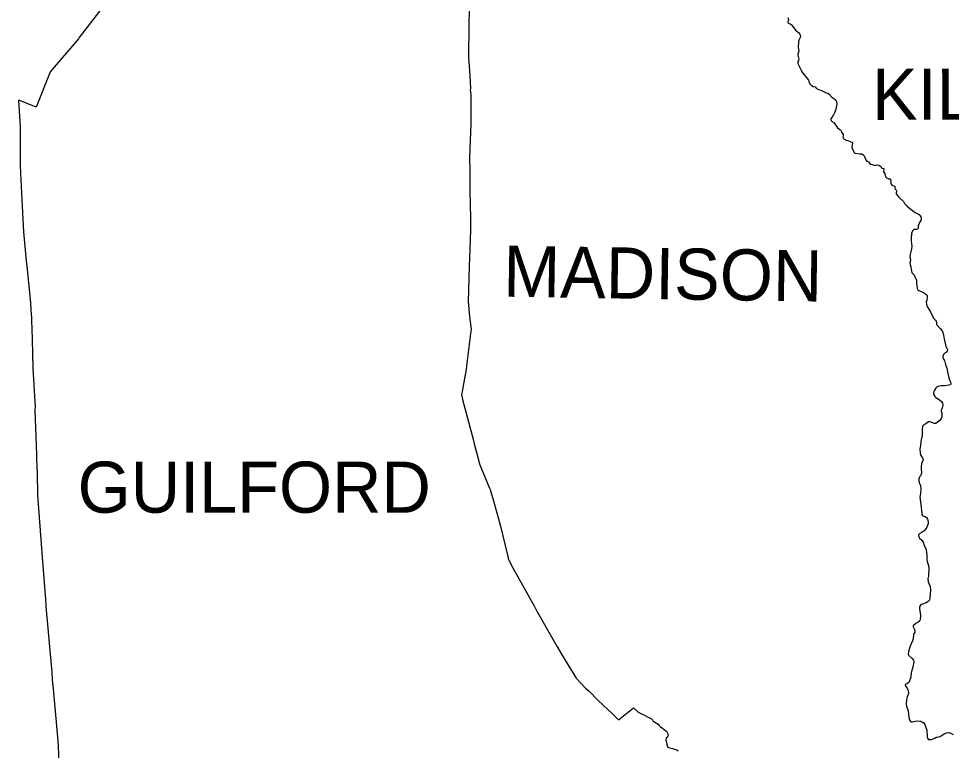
# Model space of a CAD drawing. Extents: x 0 to 2603, y -226 to 830.
# Drawn here: x 192.39 to 217.02, y 536.34 to 555.67 of the extents above; entities that cross this region are included whole.
import ezdxf

# ---------------------------------------------------------------- set-up
doc = ezdxf.new("R2010")
doc.units = 0
for name, color, linetype in [('CT_TSH_Map_Districts', 7, 'Continuous'), ('CT_TSH_Map_Town_Limits', 7, 'Continuous'), ('CT_TSH_Map_Town_Text', 7, 'Continuous')]:
    doc.layers.add(name, color=color, linetype=linetype)

msp = doc.modelspace()

# ---------------------------------------------------------------- linework, layer by layer
at = {"layer": 'CT_TSH_Map_Districts'}
for points in [[(212.704, 555.697), (212.722, 555.651), (212.722, 555.628), (212.708, 555.597), (212.71, 555.567), (212.728, 555.547), (212.768, 555.534), (212.797, 555.516), (212.838, 555.466), (212.908, 555.367), (212.997, 555.293), (213.025, 555.258), (213.042, 555.206), (213.036, 555.172), (212.996, 555.098), (212.987, 555.054), (212.979, 554.906), (212.997, 554.807), (212.983, 554.762), (212.968, 554.733), (212.97, 554.701), (212.995, 554.601), (212.985, 554.567), (212.972, 554.536), (212.973, 554.487), (213.001, 554.417), (213.058, 554.31), (213.079, 554.265), (213.147, 554.175), (213.191, 554.126), (213.255, 554.045), (213.271, 553.974), (213.284, 553.949), (213.33, 553.902), (213.376, 553.879), (213.424, 553.867), (213.457, 553.83), (213.518, 553.8), (213.576, 553.784), (213.702, 553.719), (213.761, 553.7), (213.794, 553.677), (213.871, 553.593), (213.911, 553.565), (213.953, 553.538), (213.971, 553.516), (213.992, 553.471), (213.997, 553.407), (213.975, 553.281), (213.947, 553.197), (213.915, 553.133), (213.885, 553.095), (213.879, 553.071), (213.839, 553.02), (213.839, 552.995), (213.86, 552.966), (213.922, 552.924), (214.017, 552.785), (214.083, 552.741), (214.106, 552.727), (214.114, 552.707), (214.121, 552.675), (214.167, 552.612), (214.165, 552.583), (214.158, 552.552), (214.163, 552.513), (214.197, 552.484), (214.248, 552.458), (214.305, 552.444), (214.394, 552.405), (214.411, 552.385), (214.407, 552.338), (214.397, 552.278), (214.403, 552.247), (214.44, 552.167), (214.459, 552.133), (214.48, 552.116), (214.599, 552.098), (214.662, 552.101), (214.695, 552.076), (214.72, 552.043), (214.771, 551.92), (214.786, 551.908)], [(214.786, 551.908), (214.806, 551.903), (214.834, 551.887), (214.861, 551.852), (214.881, 551.83), (214.899, 551.825), (214.936, 551.821), (214.981, 551.802), (215.038, 551.802), (215.079, 551.807), (215.128, 551.788), (215.167, 551.752), (215.192, 551.717), (215.23, 551.713), (215.239, 551.702), (215.239, 551.68), (215.232, 551.644), (215.24, 551.617), (215.269, 551.568), (215.283, 551.491), (215.311, 551.462), (215.371, 551.442), (215.398, 551.437), (215.418, 551.414), (215.426, 551.373), (215.426, 551.318), (215.437, 551.294), (215.452, 551.272), (215.496, 551.254), (215.524, 551.249), (215.536, 551.231), (215.531, 551.199), (215.541, 551.171), (215.554, 551.16), (215.573, 551.119), (215.572, 551.095), (215.566, 551.065), (215.567, 551.046), (215.599, 550.996), (215.634, 550.957), (215.659, 550.939), (215.756, 550.84), (215.789, 550.784), (215.854, 550.721), (215.928, 550.657), (215.966, 550.632), (216.065, 550.55), (216.172, 550.499), (216.204, 550.465), (216.231, 550.418), (216.23, 550.379), (216.219, 550.342), (216.185, 550.289), (216.164, 550.235), (216.151, 550.203), (216.151, 550.165), (216.147, 550.129), (216.142, 550.115), (216.1, 550.102), (216.037, 550.098), (216.007, 550.078), (215.999, 550.065)], [(215.999, 550.065), (215.972, 549.996), (215.975, 549.971), (215.976, 549.965), (215.966, 549.922), (215.965, 549.799), (215.976, 549.662), (215.975, 549.586), (215.958, 549.507), (215.935, 549.436), (215.929, 549.392), (215.944, 549.283), (215.928, 549.219), (215.933, 549.177), (215.955, 549.112), (215.969, 549.01), (215.984, 548.957), (216.013, 548.925), (216.03, 548.914), (216.049, 548.88), (216.064, 548.837), (216.075, 548.813), (216.089, 548.803), (216.102, 548.763), (216.103, 548.696), (216.118, 548.546), (216.142, 548.509), (216.162, 548.492), (216.21, 548.475), (216.289, 548.434), (216.37, 548.38), (216.387, 548.342), (216.388, 548.317), (216.375, 548.242), (216.36, 548.183), (216.365, 548.125), (216.388, 548.064), (216.471, 547.927), (216.53, 547.815), (216.564, 547.747), (216.588, 547.727), (216.61, 547.707), (216.63, 547.644), (216.636, 547.594), (216.647, 547.576), (216.725, 547.49), (216.778, 547.421), (216.807, 547.35), (216.838, 547.211), (216.865, 547.057), (216.88, 547.01), (216.913, 546.952), (216.921, 546.91), (216.916, 546.887), (216.897, 546.86), (216.862, 546.843), (216.818, 546.795), (216.799, 546.753), (216.799, 546.723), (216.841, 546.641), (216.873, 546.534), (216.907, 546.437), (216.944, 546.261), (216.959, 546.18), (216.985, 546.104), (217.009, 546.049), (217.012, 546.013), (216.999, 545.999), (216.862, 545.975), (216.756, 545.974), (216.694, 545.964), (216.627, 545.931), (216.61, 545.914), (216.583, 545.86), (216.563, 545.823), (216.555, 545.779), (216.562, 545.735), (216.586, 545.69), (216.612, 545.667), (216.7, 545.612), (216.763, 545.554), (216.793, 545.51), (216.8, 545.474), (216.793, 545.416), (216.775, 545.365), (216.757, 545.329), (216.757, 545.302), (216.774, 545.246), (216.77, 545.164), (216.755, 545.11), (216.716, 545.053), (216.652, 544.999), (216.612, 544.98), (216.578, 544.974), (216.55, 544.982), (216.489, 545.015), (216.444, 545.024), (216.422, 545.02), (216.348, 544.97), (216.296, 544.942), (216.275, 544.913)], [(216.275, 544.913), (216.261, 544.887), (216.256, 544.835), (216.252, 544.666), (216.222, 544.5), (216.207, 544.393), (216.19, 544.308), (216.197, 544.197), (216.208, 544.148), (216.237, 544.101), (216.264, 544.066), (216.276, 544.013), (216.255, 543.951), (216.239, 543.908), (216.225, 543.85), (216.223, 543.837), (216.231, 543.798), (216.234, 543.662), (216.211, 543.597), (216.196, 543.573), (216.17, 543.543), (216.166, 543.511), (216.169, 543.449), (216.184, 543.391), (216.211, 543.342), (216.217, 543.236), (216.205, 543.126), (216.194, 543.03), (216.198, 542.967), (216.223, 542.771), (216.241, 542.586), (216.253, 542.557), (216.274, 542.539), (216.336, 542.519), (216.369, 542.496), (216.394, 542.451), (216.409, 542.384), (216.409, 542.322), (216.389, 542.264), (216.371, 542.225), (216.307, 542.144), (216.253, 542.107), (216.19, 542.073), (216.158, 542.037), (216.162, 541.98), (216.181, 541.951), (216.243, 541.897), (216.279, 541.84), (216.309, 541.753), (216.348, 541.678), (216.371, 541.579), (216.376, 541.498), (216.378, 541.386), (216.388, 541.335), (216.421, 541.223), (216.425, 541.149), (216.417, 540.943), (216.407, 540.874), (216.414, 540.794), (216.464, 540.672), (216.47, 540.583), (216.456, 540.359), (216.443, 540.307), (216.415, 540.275), (216.356, 540.242), (216.239, 540.199), (216.208, 540.177), (216.186, 540.134), (216.186, 540.089), (216.206, 539.903), (216.2, 539.789), (216.182, 539.757), (216.147, 539.733), (216.085, 539.695), (216.02, 539.644), (216.016, 539.638), (216.016, 539.606), (216.041, 539.551), (216.057, 539.515), (216.057, 539.469), (216.042, 539.443), (216.029, 539.427), (216.023, 539.4), (216.013, 539.293), (215.999, 539.238), (215.94, 539.091), (215.923, 539.041), (215.89, 538.951), (215.885, 538.882), (215.904, 538.853), (215.978, 538.782), (215.993, 538.772), (216.023, 538.728), (216.033, 538.692), (216.032, 538.66), (216.013, 538.593), (215.999, 538.508), (215.981, 538.463), (215.967, 538.381), (215.956, 538.276), (215.921, 538.176)], [(215.921, 538.176), (215.897, 538.136), (215.849, 538.104), (215.804, 538.082), (215.8, 538.074), (215.812, 538.045), (215.866, 537.966), (215.887, 537.912), (215.891, 537.865), (215.885, 537.822), (215.856, 537.755), (215.837, 537.684), (215.83, 537.572), (215.84, 537.51), (215.847, 537.484), (215.867, 537.437), (215.884, 537.383), (215.899, 537.209), (215.917, 537.151), (215.945, 537.109), (215.962, 537.098), (215.99, 537.098), (216.12, 537.123), (216.214, 537.11), (216.275, 537.083), (216.287, 537.076), (216.32, 537.024), (216.338, 536.97), (216.38, 536.875), (216.383, 536.701), (216.398, 536.667), (216.411, 536.642), (216.419, 536.633), (216.445, 536.628), (216.496, 536.631), (216.584, 536.668), (216.625, 536.689), (216.64, 536.693), (216.699, 536.698), (216.756, 536.723), (216.836, 536.781), (216.904, 536.806), (216.958, 536.811), (217.007, 536.799), (217.075, 536.76)]]:
    msp.add_lwpolyline(points, dxfattribs=at)
at = {"layer": 'CT_TSH_Map_Town_Limits'}
for points in [[(194.89, 556.34), (194.358, 555.641), (193.991, 555.176), (193.971, 555.14), (193.226, 554.266), (193.214, 554.238), (192.855, 553.335), (192.574, 553.447), (192.424, 553.505), (192.395, 553.511), (192.399, 553.372), (192.437, 552.803), (192.434, 552.721), (192.439, 551.799), (192.444, 551.589), (192.479, 550.88), (192.525, 550.035), (192.597, 549.277), (192.617, 549.054), (192.71, 548.16), (192.721, 547.842), (192.731, 547.795), (192.745, 547.374), (192.75, 547.304), (192.75, 547.217), (192.77, 546.433), (192.825, 545.549), (192.828, 545.447), (192.826, 545.322), (192.846, 544.631), (192.865, 544.147), (192.866, 543.949), (192.871, 543.932), (192.891, 543.211), (192.895, 543.084), (193.007, 541.563), (193.116, 540.209), (193.117, 540.142), (193.162, 539.571), (193.183, 539.37), (193.268, 538.412), (193.283, 538.206), (193.308, 537.969), (193.35, 537.472), (193.427, 536.599), (193.432, 536.558), (193.434, 536.477), (193.456, 535.921)], [(204.301, 556.334), (204.284, 555.503), (204.276, 554.649), (204.309, 554.165), (204.33, 553.821), (204.322, 553.793), (204.331, 553.662), (204.336, 553.1), (204.336, 552.925), (204.331, 552.898), (204.297, 551.999), (204.306, 551.652), (204.309, 551.131), (204.33, 550.394), (204.325, 550.243), (204.328, 550.091), (204.31, 549.574), (204.296, 549.356), (204.295, 549.133), (204.267, 548.2), (204.303, 547.801), (204.346, 547.468), (204.342, 547.458), (204.327, 547.35), (204.283, 546.991), (204.228, 546.566), (204.223, 546.5), (204.208, 546.399), (204.122, 545.925), (204.104, 545.813), (204.087, 545.739), (204.127, 545.572), (204.397, 544.559), (204.424, 544.442), (204.504, 544.148), (204.565, 543.909), (204.572, 543.882), (204.826, 543.267), (204.846, 543.232), (204.878, 543.114), (204.914, 542.993), (205.018, 542.617), (205.062, 542.462), (205.115, 542.267), (205.303, 541.499), (205.309, 541.479), (205.322, 541.399), (205.33, 541.381), (205.446, 541.164), (206.017, 540.143), (206.1, 539.982), (206.142, 539.915), (206.469, 539.345), (206.606, 539.094), (206.758, 538.836), (207.05, 538.365), (207.12, 538.25), (207.365, 537.99), (207.468, 537.895), (207.692, 537.666), (207.96, 537.418), (208.066, 537.314), (208.176, 537.213), (208.235, 537.153), (208.633, 537.465), (208.739, 537.374), (208.755, 537.355), (208.838, 537.311), (208.918, 537.275), (209.014, 537.218), (209.102, 537.174), (209.13, 537.151), (209.152, 537.112), (209.281, 537.034), (209.312, 537.004), (209.335, 536.972), (209.397, 536.928), (209.444, 536.896), (209.499, 536.846), (209.522, 536.812), (209.545, 536.758), (209.537, 536.72), (209.51, 536.68), (209.497, 536.67), (209.487, 536.61), (209.49, 536.587), (209.5, 536.555), (209.509, 536.487)], [(212.704, 555.697), (212.722, 555.651), (212.722, 555.628), (212.708, 555.597), (212.71, 555.567), (212.728, 555.547), (212.768, 555.534), (212.797, 555.516), (212.838, 555.466), (212.908, 555.367), (212.997, 555.293), (213.025, 555.258), (213.042, 555.206), (213.036, 555.172), (212.996, 555.098), (212.987, 555.054), (212.979, 554.906), (212.997, 554.807), (212.983, 554.762), (212.968, 554.733), (212.97, 554.701), (212.995, 554.601), (212.985, 554.567), (212.972, 554.536), (212.973, 554.487), (213.001, 554.417), (213.058, 554.31), (213.079, 554.265), (213.147, 554.175), (213.191, 554.126), (213.255, 554.045), (213.271, 553.974), (213.284, 553.949), (213.33, 553.902), (213.376, 553.879), (213.424, 553.867), (213.457, 553.83), (213.518, 553.8), (213.576, 553.784), (213.702, 553.719), (213.761, 553.7), (213.794, 553.677), (213.871, 553.593), (213.911, 553.565), (213.953, 553.538), (213.971, 553.516), (213.992, 553.471), (213.997, 553.407), (213.975, 553.281), (213.947, 553.197), (213.915, 553.133), (213.885, 553.095), (213.879, 553.071), (213.839, 553.02), (213.839, 552.995), (213.86, 552.966), (213.922, 552.924), (214.017, 552.785), (214.083, 552.741), (214.106, 552.727), (214.114, 552.707), (214.121, 552.675), (214.167, 552.612), (214.165, 552.583), (214.158, 552.552), (214.163, 552.513), (214.197, 552.484), (214.248, 552.458), (214.305, 552.444), (214.394, 552.405), (214.411, 552.385), (214.407, 552.338), (214.397, 552.278), (214.403, 552.247), (214.44, 552.167), (214.459, 552.133), (214.48, 552.116), (214.599, 552.098), (214.662, 552.101), (214.695, 552.076), (214.72, 552.043), (214.771, 551.92), (214.786, 551.908)], [(214.786, 551.908), (214.806, 551.903), (214.834, 551.887), (214.861, 551.852), (214.881, 551.83), (214.899, 551.825), (214.936, 551.821), (214.981, 551.802), (215.038, 551.802), (215.079, 551.807), (215.128, 551.788), (215.167, 551.752), (215.192, 551.717), (215.23, 551.713), (215.239, 551.702), (215.239, 551.68), (215.232, 551.644), (215.24, 551.617), (215.269, 551.568), (215.283, 551.491), (215.311, 551.462), (215.371, 551.442), (215.398, 551.437), (215.418, 551.414), (215.426, 551.373), (215.426, 551.318), (215.437, 551.294), (215.452, 551.272), (215.496, 551.254), (215.524, 551.249), (215.536, 551.231), (215.531, 551.199), (215.541, 551.171), (215.554, 551.16), (215.573, 551.119), (215.572, 551.095), (215.566, 551.065), (215.567, 551.046), (215.599, 550.996), (215.634, 550.957), (215.659, 550.939), (215.756, 550.84), (215.789, 550.784), (215.854, 550.721), (215.928, 550.657), (215.966, 550.632), (216.065, 550.55), (216.172, 550.499), (216.204, 550.465), (216.231, 550.418), (216.23, 550.379), (216.219, 550.342), (216.185, 550.289), (216.164, 550.235), (216.151, 550.203), (216.151, 550.165), (216.147, 550.129), (216.142, 550.115), (216.1, 550.102), (216.037, 550.098), (216.007, 550.078), (215.999, 550.065)], [(215.999, 550.065), (215.972, 549.996), (215.975, 549.971), (215.976, 549.965), (215.966, 549.922), (215.965, 549.799), (215.976, 549.662), (215.975, 549.586), (215.958, 549.507), (215.935, 549.436), (215.929, 549.392), (215.944, 549.283), (215.928, 549.219), (215.933, 549.177), (215.955, 549.112), (215.969, 549.01), (215.984, 548.957), (216.013, 548.925), (216.03, 548.914), (216.049, 548.88), (216.064, 548.837), (216.075, 548.813), (216.089, 548.803), (216.102, 548.763), (216.103, 548.696), (216.118, 548.546), (216.142, 548.509), (216.162, 548.492), (216.21, 548.475), (216.289, 548.434), (216.37, 548.38), (216.387, 548.342), (216.388, 548.317), (216.375, 548.242), (216.36, 548.183), (216.365, 548.125), (216.388, 548.064), (216.471, 547.927), (216.53, 547.815), (216.564, 547.747), (216.588, 547.727), (216.61, 547.707), (216.63, 547.644), (216.636, 547.594), (216.647, 547.576), (216.725, 547.49), (216.778, 547.421), (216.807, 547.35), (216.838, 547.211), (216.865, 547.057), (216.88, 547.01), (216.913, 546.952), (216.921, 546.91), (216.916, 546.887), (216.897, 546.86), (216.862, 546.843), (216.818, 546.795), (216.799, 546.753), (216.799, 546.723), (216.841, 546.641), (216.873, 546.534), (216.907, 546.437), (216.944, 546.261), (216.959, 546.18), (216.985, 546.104), (217.009, 546.049), (217.012, 546.013), (216.999, 545.999), (216.862, 545.975), (216.756, 545.974), (216.694, 545.964), (216.627, 545.931), (216.61, 545.914), (216.583, 545.86), (216.563, 545.823), (216.555, 545.779), (216.562, 545.735), (216.586, 545.69), (216.612, 545.667), (216.7, 545.612), (216.763, 545.554), (216.793, 545.51), (216.8, 545.474), (216.793, 545.416), (216.775, 545.365), (216.757, 545.329), (216.757, 545.302), (216.774, 545.246), (216.77, 545.164), (216.755, 545.11), (216.716, 545.053), (216.652, 544.999), (216.612, 544.98), (216.578, 544.974), (216.55, 544.982), (216.489, 545.015), (216.444, 545.024), (216.422, 545.02), (216.348, 544.97), (216.296, 544.942), (216.275, 544.913)], [(216.275, 544.913), (216.261, 544.887), (216.256, 544.835), (216.252, 544.666), (216.222, 544.5), (216.207, 544.393), (216.19, 544.308), (216.197, 544.197), (216.208, 544.148), (216.237, 544.101), (216.264, 544.066), (216.276, 544.013), (216.255, 543.951), (216.239, 543.908), (216.225, 543.85), (216.223, 543.837), (216.231, 543.798), (216.234, 543.662), (216.211, 543.597), (216.196, 543.573), (216.17, 543.543), (216.166, 543.511), (216.169, 543.449), (216.184, 543.391), (216.211, 543.342), (216.217, 543.236), (216.205, 543.126), (216.194, 543.03), (216.198, 542.967), (216.223, 542.771), (216.241, 542.586), (216.253, 542.557), (216.274, 542.539), (216.336, 542.519), (216.369, 542.496), (216.394, 542.451), (216.409, 542.384), (216.409, 542.322), (216.389, 542.264), (216.371, 542.225), (216.307, 542.144), (216.253, 542.107), (216.19, 542.073), (216.158, 542.037), (216.162, 541.98), (216.181, 541.951), (216.243, 541.897), (216.279, 541.84), (216.309, 541.753), (216.348, 541.678), (216.371, 541.579), (216.376, 541.498), (216.378, 541.386), (216.388, 541.335), (216.421, 541.223), (216.425, 541.149), (216.417, 540.943), (216.407, 540.874), (216.414, 540.794), (216.464, 540.672), (216.47, 540.583), (216.456, 540.359), (216.443, 540.307), (216.415, 540.275), (216.356, 540.242), (216.239, 540.199), (216.208, 540.177), (216.186, 540.134), (216.186, 540.089), (216.206, 539.903), (216.2, 539.789), (216.182, 539.757), (216.147, 539.733), (216.085, 539.695), (216.02, 539.644), (216.016, 539.638), (216.016, 539.606), (216.041, 539.551), (216.057, 539.515), (216.057, 539.469), (216.042, 539.443), (216.029, 539.427), (216.023, 539.4), (216.013, 539.293), (215.999, 539.238), (215.94, 539.091), (215.923, 539.041), (215.89, 538.951), (215.885, 538.882), (215.904, 538.853), (215.978, 538.782), (215.993, 538.772), (216.023, 538.728), (216.033, 538.692), (216.032, 538.66), (216.013, 538.593), (215.999, 538.508), (215.981, 538.463), (215.967, 538.381), (215.956, 538.276), (215.921, 538.176)], [(215.921, 538.176), (215.897, 538.136), (215.849, 538.104), (215.804, 538.082), (215.8, 538.074), (215.812, 538.045), (215.866, 537.966), (215.887, 537.912), (215.891, 537.865), (215.885, 537.822), (215.856, 537.755), (215.837, 537.684), (215.83, 537.572), (215.84, 537.51), (215.847, 537.484), (215.867, 537.437), (215.884, 537.383), (215.899, 537.209), (215.917, 537.151), (215.945, 537.109), (215.962, 537.098), (215.99, 537.098), (216.12, 537.123), (216.214, 537.11), (216.275, 537.083), (216.287, 537.076), (216.32, 537.024), (216.338, 536.97), (216.38, 536.875), (216.383, 536.701), (216.398, 536.667), (216.411, 536.642), (216.419, 536.633), (216.445, 536.628), (216.496, 536.631), (216.584, 536.668), (216.625, 536.689), (216.64, 536.693), (216.699, 536.698), (216.756, 536.723), (216.836, 536.781), (216.904, 536.806), (216.958, 536.811), (217.007, 536.799), (217.075, 536.76)], [(209.509, 536.487), (209.536, 536.428), (209.552, 536.417), (209.661, 536.394), (209.772, 536.354), (209.809, 536.327)]]:
    msp.add_lwpolyline(points, dxfattribs=at)

# ---------------------------------------------------------------- texts
at = {"layer": 'CT_TSH_Map_Town_Text'}
for s, rotation, p in [('KILLINGWORTH', 0.2058, (214.932, 552.994)), ('MADISON', 359.1081, (205.183, 548.326))]:
    msp.add_text(s, height=1.35, rotation=rotation, dxfattribs=at).set_placement(p)
msp.add_text('GUILFORD', height=1.35, dxfattribs=at).set_placement((193.952, 542.62))

doc.saveas('drawing.dxf')
